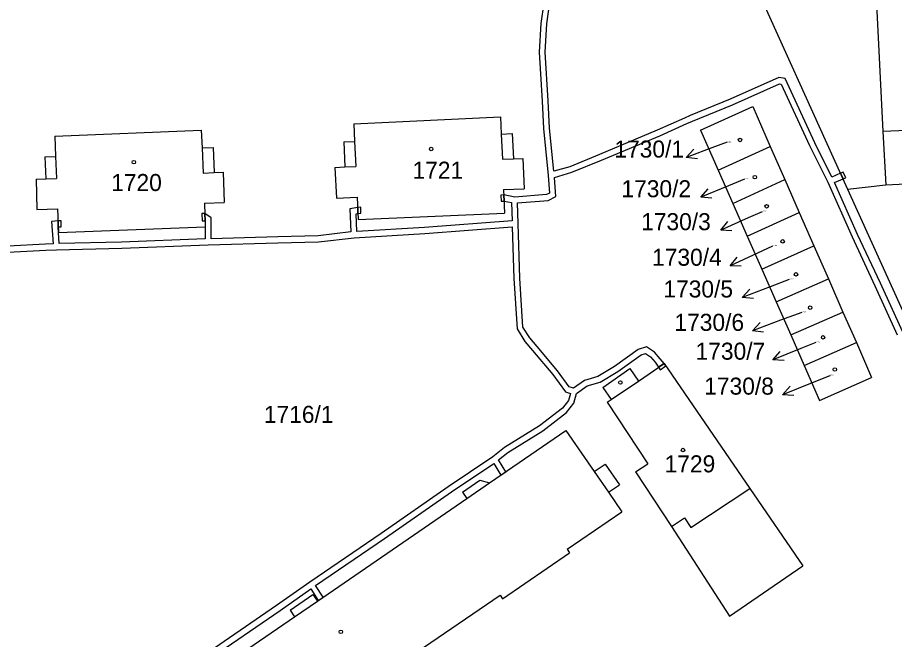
# Model space of a CAD drawing. Extents: x -785744 to -782822, y -1067550 to -1063910.
# Drawn here: x -784485 to -784397.4, y -1064615.4 to -1064553.3 of the extents above; entities that cross this region are included whole.
import ezdxf

# ---------------------------------------------------------------- set-up
doc = ezdxf.new("R2010")
doc.units = 0
for name, color, linetype in [('Hranice parcel', 7, 'Continuous'), ('Parcelní čísla', 7, 'Continuous'), ('Pop_ČP_popisy', 7, 'Continuous'), ('Vnitřní kresba', 7, 'Continuous'), ('Věcná břemena k části', 7, 'Continuous'), ('Značky budov', 7, 'Continuous')]:
    doc.layers.add(name, color=color, linetype=linetype)

msp = doc.modelspace()

# ---------------------------------------------------------------- linework, layer by layer
at = {"layer": 'Hranice parcel'}
for p, q in [((-784399.51, -1064546.62), (-784398.58, -1064564.66)), ((-784398.58, -1064564.66), (-784398.31, -1064569.99))]:
    msp.add_line(p, q, dxfattribs=at)
for points in [[(-784412.61, -1064547.2), (-784402.11, -1064570.41)], [(-784416.8, -1064564.52), (-784411.59, -1064562.17)], [(-784411.59, -1064562.17), (-784409.83, -1064566.17)], [(-784451.42, -1064563.88), (-784436.77, -1064563.18)], [(-784436.77, -1064563.18), (-784436.69, -1064564.92)], [(-784451.42, -1064563.88), (-784451.33, -1064565.65)], [(-784481.26, -1064565.13), (-784466.63, -1064564.51)], [(-784466.63, -1064564.51), (-784466.55, -1064566.29)], [(-784436.69, -1064564.92), (-784435.59, -1064564.87)], [(-784435.59, -1064564.87), (-784435.48, -1064567.38)], [(-784416.8, -1064564.52), (-784415.03, -1064568.53)], [(-784481.26, -1064565.13), (-784481.18, -1064567.15)], [(-784452.4, -1064565.7), (-784451.33, -1064565.65)], [(-784452.4, -1064565.7), (-784452.29, -1064568.19)], [(-784466.55, -1064566.29), (-784465.44, -1064566.24)], [(-784465.44, -1064566.24), (-784465.34, -1064568.75)], [(-784415.03, -1064568.53), (-784409.83, -1064566.17)], [(-784409.83, -1064566.17), (-784408.39, -1064569.44)], [(-784482.25, -1064567.19), (-784481.18, -1064567.15)], [(-784482.25, -1064567.19), (-784482.16, -1064569.38)], [(-784435.48, -1064567.38), (-784434.52, -1064567.34)], [(-784434.52, -1064567.34), (-784434.4, -1064570.37)], [(-784453.29, -1064568.24), (-784452.29, -1064568.19)], [(-784453.29, -1064568.24), (-784453.14, -1064571.31)], [(-784465.34, -1064568.75), (-784464.44, -1064568.71)], [(-784464.44, -1064568.71), (-784464.35, -1064571.74)], [(-784415.03, -1064568.53), (-784413.58, -1064571.83)], [(-784483.13, -1064569.41), (-784482.16, -1064569.38)], [(-784483.13, -1064569.41), (-784483.05, -1064572.46)], [(-784413.58, -1064571.83), (-784408.39, -1064569.44)], [(-784408.39, -1064569.44), (-784406.94, -1064572.75)], [(-784402.11, -1064570.41), (-784398.31, -1064569.99)], [(-784398.31, -1064569.99), (-784388.34, -1064569.48)], [(-784436.45, -1064570.46), (-784434.4, -1064570.37)], [(-784436.45, -1064570.46), (-784436.35, -1064572.8)], [(-784402.11, -1064570.41), (-784395.49, -1064585.04)], [(-784466.32, -1064571.82), (-784464.35, -1064571.74)], [(-784466.32, -1064571.82), (-784466.23, -1064574.18)], [(-784453.14, -1064571.31), (-784451.07, -1064571.21)], [(-784451.07, -1064571.21), (-784450.97, -1064573.43)], [(-784413.58, -1064571.83), (-784412.13, -1064575.12)], [(-784483.05, -1064572.46), (-784480.98, -1064572.39)], [(-784480.98, -1064572.39), (-784480.89, -1064574.73)], [(-784450.97, -1064573.43), (-784436.35, -1064572.8)], [(-784412.13, -1064575.12), (-784406.94, -1064572.75)], [(-784406.94, -1064572.75), (-784405.48, -1064576.06)], [(-784480.89, -1064574.73), (-784466.23, -1064574.18)], [(-784412.13, -1064575.12), (-784410.68, -1064578.41)], [(-784410.68, -1064578.41), (-784405.48, -1064576.06)], [(-784405.48, -1064576.06), (-784404.03, -1064579.37)], [(-784410.68, -1064578.41), (-784409.24, -1064581.68)], [(-784409.24, -1064581.68), (-784404.03, -1064579.37)], [(-784404.03, -1064579.37), (-784402.58, -1064582.69)], [(-784409.24, -1064581.68), (-784407.79, -1064584.97)], [(-784407.79, -1064584.97), (-784402.58, -1064582.69)], [(-784402.58, -1064582.69), (-784401.24, -1064585.73)], [(-784407.79, -1064584.97), (-784406.45, -1064588.02)], [(-784406.45, -1064588.02), (-784401.24, -1064585.73)], [(-784401.24, -1064585.73), (-784399.72, -1064589.21)], [(-784426.56, -1064590.21), (-784423.86, -1064588.33)], [(-784423.86, -1064588.33), (-784423, -1064589.58)], [(-784423, -1064589.58), (-784420.43, -1064587.82)], [(-784420.43, -1064587.82), (-784411.88, -1064600.31)], [(-784406.45, -1064588.02), (-784404.93, -1064591.5)], [(-784404.93, -1064591.5), (-784399.72, -1064589.21)], [(-784426.56, -1064590.21), (-784425.72, -1064591.43)], [(-784426.1, -1064591.69), (-784425.72, -1064591.43)], [(-784426.1, -1064591.69), (-784422.05, -1064597.83)], [(-784437.86, -1064599.74), (-784430.23, -1064594.51)], [(-784430.23, -1064594.51), (-784427.4, -1064598.61)], [(-784427.4, -1064598.61), (-784426.32, -1064597.86)], [(-784426.32, -1064597.86), (-784424.9, -1064599.93)], [(-784423.28, -1064598.63), (-784422.05, -1064597.83)], [(-784423.28, -1064598.63), (-784419.68, -1064604.09)], [(-784440.57, -1064600.67), (-784438.82, -1064599.47)], [(-784438.82, -1064599.47), (-784437.86, -1064599.74)], [(-784425.98, -1064600.68), (-784424.9, -1064599.93)], [(-784440.57, -1064600.67), (-784440.13, -1064601.3)], [(-784425.98, -1064600.68), (-784424.65, -1064602.62)], [(-784411.88, -1064600.31), (-784406.59, -1064608.03)], [(-784455.04, -1064611.54), (-784440.13, -1064601.3)], [(-784430.11, -1064606.36), (-784424.65, -1064602.62)], [(-784419.68, -1064604.09), (-784413.91, -1064613.04)], [(-784436.56, -1064611.31), (-784429.86, -1064606.73)], [(-784430.11, -1064606.36), (-784429.86, -1064606.73)], [(-784413.91, -1064613.04), (-784406.59, -1064608.03)], [(-784457.76, -1064612.46), (-784455.49, -1064610.88)], [(-784455.49, -1064610.88), (-784455.04, -1064611.54)], [(-784447.17, -1064618.04), (-784436.81, -1064610.95)], [(-784436.81, -1064610.95), (-784436.56, -1064611.31)], [(-784472.27, -1064623.36), (-784457.32, -1064613.1)], [(-784457.76, -1064612.46), (-784457.32, -1064613.1)]]:
    msp.add_lwpolyline(points, dxfattribs=at)
at = {"layer": 'Pop_ČP_popisy'}
for p, q in [((-784415.41, -1064566.2), (-784418.218, -1064567.256)), ((-784414, -1064570.07), (-784416.773, -1064571.216)), ((-784412.04, -1064573.29), (-784414.783, -1064574.506)), ((-784411.12, -1064576.8), (-784413.842, -1064578.061)), ((-784409.83, -1064580.16), (-784412.632, -1064581.233)), ((-784408.8, -1064583.51), (-784411.611, -1064584.557)), ((-784406.79, -1064586.33), (-784409.575, -1064587.444)), ((-784405.82, -1064589.82), (-784408.605, -1064590.934))]:
    msp.add_line(p, q, dxfattribs=at)
for points in [[(-784414.15, -1064565.73), (-784415.41, -1064566.2)], [(-784417.106, -1064567.372), (-784418.218, -1064567.256), (-784417.458, -1064566.436)], [(-784412.39, -1064569.41), (-784414, -1064570.07)], [(-784415.657, -1064571.296), (-784416.773, -1064571.216), (-784416.039, -1064570.372)], [(-784410.63, -1064572.67), (-784412.04, -1064573.29)], [(-784413.666, -1064574.558), (-784414.783, -1064574.506), (-784414.071, -1064573.644)], [(-784409.61, -1064576.1), (-784411.12, -1064576.8)], [(-784412.724, -1064578.095), (-784413.842, -1064578.061), (-784413.145, -1064577.187)], [(-784407.93, -1064579.43), (-784409.83, -1064580.16)], [(-784411.519, -1064581.342), (-784412.632, -1064581.233), (-784411.877, -1064580.408)], [(-784406.67, -1064582.72), (-784408.8, -1064583.51)], [(-784410.5, -1064584.677), (-784411.611, -1064584.557), (-784410.849, -1064583.74)], [(-784405.27, -1064585.72), (-784406.79, -1064586.33)], [(-784408.461, -1064587.537), (-784409.575, -1064587.444), (-784408.833, -1064586.609)], [(-784403.9, -1064589.05), (-784405.82, -1064589.82)], [(-784407.491, -1064591.027), (-784408.605, -1064590.934), (-784407.863, -1064590.099)]]:
    msp.add_lwpolyline(points, dxfattribs=at)
at = {"layer": 'Vnitřní kresba'}
msp.add_line((-784388.58, -1064564.19), (-784398.58, -1064564.66), dxfattribs=at)
for points in [[(-784436.69, -1064564.92), (-784436.58, -1064567.43)], [(-784451.33, -1064565.65), (-784451.21, -1064568.14)], [(-784466.55, -1064566.29), (-784466.45, -1064568.8)], [(-784481.18, -1064567.15), (-784481.09, -1064569.34)], [(-784436.58, -1064567.43), (-784435.48, -1064567.38)], [(-784452.29, -1064568.19), (-784451.21, -1064568.14)], [(-784482.16, -1064569.38), (-784481.09, -1064569.34)], [(-784466.45, -1064568.8), (-784465.34, -1064568.75)], [(-784425.72, -1064591.43), (-784423, -1064589.58)], [(-784427.4, -1064598.61), (-784425.98, -1064600.68)], [(-784440.13, -1064601.3), (-784437.86, -1064599.74)], [(-784417.75, -1064604.18), (-784411.88, -1064600.31)], [(-784419.68, -1064604.09), (-784418.38, -1064603.23)], [(-784418.38, -1064603.23), (-784417.75, -1064604.18)], [(-784457.32, -1064613.1), (-784455.04, -1064611.54)]]:
    msp.add_lwpolyline(points, dxfattribs=at)
at = {"layer": 'Věcná břemena k části'}
for points in [[(-784432.45, -1064551.81), (-784432.75, -1064553.86)], [(-784432.15, -1064553.92), (-784431.83, -1064551.73)], [(-784432.75, -1064553.86), (-784432.92, -1064556.73)], [(-784432.32, -1064556.73), (-784432.15, -1064553.92)], [(-784432.92, -1064556.73), (-784432.61, -1064561.62)], [(-784432.01, -1064561.58), (-784432.32, -1064556.73)], [(-784408.99, -1064559.27), (-784413.85, -1064561.43)], [(-784408.34, -1064559.38), (-784408.99, -1064559.27)], [(-784405.37, -1064565.78), (-784408.34, -1064559.38)], [(-784413.61, -1064561.99), (-784408.91, -1064559.89)], [(-784408.91, -1064559.89), (-784408.76, -1064559.92)], [(-784408.76, -1064559.92), (-784405.91, -1064566.04)], [(-784413.85, -1064561.43), (-784417.84, -1064563.07)], [(-784432.61, -1064561.62), (-784432.46, -1064564.36)], [(-784431.86, -1064564.32), (-784432.01, -1064561.58)], [(-784417.6, -1064563.63), (-784413.61, -1064561.99)], [(-784417.84, -1064563.07), (-784418.41, -1064563.32)], [(-784418.41, -1064563.32), (-784421.11, -1064564.53)], [(-784420.87, -1064565.09), (-784418.17, -1064563.86)], [(-784418.17, -1064563.86), (-784417.6, -1064563.63)], [(-784432.46, -1064564.36), (-784431.99, -1064569.05)], [(-784431.43, -1064568.63), (-784431.86, -1064564.32)], [(-784421.11, -1064564.53), (-784426.89, -1064566.96)], [(-784426.67, -1064567.52), (-784420.87, -1064565.09)], [(-784403.68, -1064569.2), (-784405.37, -1064565.78)], [(-784405.91, -1064566.04), (-784404.1, -1064569.71)], [(-784426.89, -1064566.96), (-784429.83, -1064568.17)], [(-784429.63, -1064568.73), (-784426.67, -1064567.52)], [(-784429.83, -1064568.17), (-784431.43, -1064568.63)], [(-784431.99, -1064569.05), (-784431.86, -1064570.8)], [(-784431.37, -1064569.24), (-784429.63, -1064568.73)], [(-784431.24, -1064571.16), (-784431.37, -1064569.24)], [(-784402.82, -1064568.83), (-784403.68, -1064569.2)], [(-784402.29, -1064569.27), (-784402.54, -1064568.71), (-784402.82, -1064568.83)], [(-784402.57, -1064569.39), (-784402.82, -1064568.83)], [(-784402.82, -1064568.83), (-784402.57, -1064569.39), (-784402.29, -1064569.27)], [(-784404.1, -1064569.71), (-784401.67, -1064575.17)], [(-784403.43, -1064569.74), (-784402.57, -1064569.39)], [(-784401.13, -1064574.93), (-784403.43, -1064569.74)], [(-784436.43, -1064570.99), (-784436.73, -1064571)], [(-784436.73, -1064571), (-784436.7, -1064571.62)], [(-784436.43, -1064570.99), (-784436.4, -1064571.61)], [(-784435.33, -1064571.2), (-784436.43, -1064570.99)], [(-784436.4, -1064571.61), (-784436.43, -1064570.99)], [(-784432.16, -1064570.95), (-784435.33, -1064571.2)], [(-784431.86, -1064570.8), (-784432.16, -1064570.95)], [(-784436.7, -1064571.62), (-784436.4, -1064571.61)], [(-784436.4, -1064571.61), (-784435.65, -1064571.75)], [(-784435.65, -1064571.75), (-784435.61, -1064573.57)], [(-784435.05, -1064571.78), (-784432, -1064571.53)], [(-784435.01, -1064573.84), (-784435.05, -1064571.78)], [(-784432, -1064571.53), (-784431.24, -1064571.16)], [(-784466.28, -1064572.84), (-784466.58, -1064572.85), (-784466.55, -1064573.59)], [(-784466.55, -1064573.59), (-784466.25, -1064573.58), (-784466.28, -1064572.84)], [(-784466.28, -1064572.84), (-784466.25, -1064573.58)], [(-784465.65, -1064573.26), (-784466.28, -1064572.84)], [(-784451.02, -1064572.23), (-784451.8, -1064572.39)], [(-784451.8, -1064572.39), (-784451.7, -1064574.69)], [(-784451.18, -1064572.87), (-784451, -1064572.84)], [(-784451.1, -1064574.64), (-784451.18, -1064572.87)], [(-784450.72, -1064572.22), (-784451.02, -1064572.23)], [(-784451, -1064572.84), (-784451.02, -1064572.23)], [(-784451.02, -1064572.23), (-784451, -1064572.84)], [(-784451, -1064572.84), (-784450.7, -1064572.82)], [(-784450.7, -1064572.82), (-784450.72, -1064572.22)], [(-784480.93, -1064573.59), (-784481.6, -1064573.63)], [(-784481.6, -1064573.63), (-784481.43, -1064575.87)], [(-784480.61, -1064574.18), (-784480.63, -1064573.57), (-784480.93, -1064573.59)], [(-784480.91, -1064574.19), (-784480.93, -1064573.59)], [(-784480.93, -1064573.59), (-784480.91, -1064574.19), (-784480.61, -1064574.18)], [(-784466.25, -1064573.58), (-784466.23, -1064574.18)], [(-784465.66, -1064575.36), (-784465.65, -1064573.26)], [(-784435.61, -1064573.57), (-784444.36, -1064574.24)], [(-784480.89, -1064574.73), (-784480.91, -1064574.19)], [(-784466.23, -1064574.18), (-784466.26, -1064575.38)], [(-784444.36, -1064574.24), (-784451.1, -1064574.64)], [(-784444.32, -1064574.84), (-784435.6, -1064574.17)], [(-784435.6, -1064574.17), (-784435.44, -1064579.32)], [(-784434.84, -1064579.3), (-784435.01, -1064573.84)], [(-784480.83, -1064575.85), (-784480.89, -1064574.73)], [(-784466.26, -1064575.38), (-784474.59, -1064575.71)], [(-784459, -1064575.16), (-784465.66, -1064575.36)], [(-784454.96, -1064575.06), (-784459, -1064575.16)], [(-784451.7, -1064574.69), (-784454.96, -1064575.06)], [(-784454.92, -1064575.66), (-784451.36, -1064575.26)], [(-784451.36, -1064575.26), (-784444.32, -1064574.84)], [(-784401.67, -1064575.17), (-784399.38, -1064580.07)], [(-784398.84, -1064579.81), (-784401.13, -1064574.93)], [(-784482.18, -1064575.9), (-784485.96, -1064576.09)], [(-784481.43, -1064575.87), (-784482.18, -1064575.9)], [(-784481.1, -1064576.46), (-784474.57, -1064576.31)], [(-784474.59, -1064575.71), (-784480.83, -1064575.85)], [(-784474.57, -1064576.31), (-784465.95, -1064575.97)], [(-784465.95, -1064575.97), (-784458.98, -1064575.76)], [(-784458.98, -1064575.76), (-784454.92, -1064575.66)], [(-784485.96, -1064576.69), (-784482.16, -1064576.5)], [(-784482.16, -1064576.5), (-784481.1, -1064576.46)], [(-784435.44, -1064579.32), (-784435.1, -1064584.36)], [(-784434.52, -1064584.18), (-784434.84, -1064579.3)], [(-784396.61, -1064584.69), (-784398.84, -1064579.81)], [(-784399.38, -1064580.07), (-784397.15, -1064584.95)], [(-784433.85, -1064585.27), (-784434.52, -1064584.18)], [(-784435.1, -1064584.36), (-784434.33, -1064585.63)], [(-784434.33, -1064585.63), (-784433.57, -1064586.51)], [(-784433.11, -1064586.13), (-784433.85, -1064585.27)], [(-784433.57, -1064586.51), (-784431.55, -1064588.93)], [(-784431.07, -1064588.55), (-784433.11, -1064586.13)], [(-784423.01, -1064586.43), (-784425.38, -1064588.13)], [(-784422.19, -1064586.16), (-784423.01, -1064586.43)], [(-784422.73, -1064586.97), (-784422.29, -1064586.82)], [(-784422.29, -1064586.82), (-784421.8, -1064587.16)], [(-784421.4, -1064586.7), (-784422.19, -1064586.16)], [(-784420.84, -1064587.34), (-784421.4, -1064586.7)], [(-784425.06, -1064588.63), (-784422.73, -1064586.97)], [(-784421.8, -1064587.16), (-784421.32, -1064587.7)], [(-784421.32, -1064587.7), (-784420.99, -1064588.2)], [(-784420.43, -1064587.82), (-784420.84, -1064587.34)], [(-784429.9, -1064590.14), (-784431.07, -1064588.55)], [(-784425.38, -1064588.13), (-784427.05, -1064589.13)], [(-784426.81, -1064589.69), (-784425.06, -1064588.63)], [(-784420.43, -1064587.82), (-784420.99, -1064588.2)], [(-784420.99, -1064588.2), (-784420.43, -1064587.82)], [(-784420.99, -1064588.2), (-784420.82, -1064588.45)], [(-784420.82, -1064588.45), (-784420.26, -1064588.07)], [(-784420.26, -1064588.07), (-784420.43, -1064587.82)], [(-784431.55, -1064588.93), (-784430.28, -1064590.64)], [(-784427.05, -1064589.13), (-784428.38, -1064589.52)], [(-784429.47, -1064590.3), (-784429.9, -1064590.14)], [(-784428.38, -1064589.52), (-784429.47, -1064590.3)], [(-784429.16, -1064590.82), (-784428.12, -1064590.06)], [(-784428.12, -1064590.06), (-784426.81, -1064589.69)], [(-784430.28, -1064590.64), (-784429.78, -1064590.82)], [(-784429.78, -1064590.82), (-784429.97, -1064591.51)], [(-784429.43, -1064591.79), (-784429.16, -1064590.82)], [(-784429.97, -1064591.51), (-784430.58, -1064592.28)], [(-784430.16, -1064592.72), (-784429.43, -1064591.79)], [(-784430.58, -1064592.28), (-784432.87, -1064594.04)], [(-784432.53, -1064594.54), (-784430.16, -1064592.72)], [(-784432.87, -1064594.04), (-784436.36, -1064596.22)], [(-784436.02, -1064596.72), (-784432.53, -1064594.54)], [(-784436.36, -1064596.22), (-784437.53, -1064597.13)], [(-784437.53, -1064597.13), (-784441.98, -1064600.15)], [(-784436.96, -1064597.44), (-784436.02, -1064596.72)], [(-784441.64, -1064600.65), (-784437.44, -1064597.8)], [(-784437.44, -1064597.8), (-784436.74, -1064598.97)], [(-784436.24, -1064598.63), (-784436.96, -1064597.44)], [(-784436.74, -1064598.97), (-784436.24, -1064598.63)], [(-784441.98, -1064600.15), (-784448.67, -1064604.78)], [(-784448.33, -1064605.28), (-784441.64, -1064600.65)], [(-784448.67, -1064604.78), (-784455.8, -1064609.66)], [(-784455.22, -1064609.99), (-784448.33, -1064605.28)], [(-784455.8, -1064609.66), (-784459.11, -1064611.98)], [(-784458.77, -1064612.48), (-784455.71, -1064610.33)], [(-784455.71, -1064610.33), (-784454.96, -1064611.49)], [(-784454.47, -1064611.15), (-784455.22, -1064609.99)], [(-784454.96, -1064611.49), (-784454.47, -1064611.15)], [(-784459.11, -1064611.98), (-784466.37, -1064616.96)], [(-784466.03, -1064617.46), (-784458.77, -1064612.48)]]:
    msp.add_lwpolyline(points, dxfattribs=at)
at = {"layer": 'Značky budov'}
for centre in [(-784412.86, -1064565.5), (-784443.68, -1064566.41), (-784473.37, -1064567.72), (-784411.37, -1064569.22), (-784410.2, -1064572.12), (-784408.59, -1064575.63), (-784407.26, -1064578.92), (-784405.85, -1064582.25), (-784404.56, -1064585.21), (-784403.39, -1064588.42), (-784424.8, -1064589.72), (-784418.54, -1064596.46), (-784452.7, -1064614.62)]:
    msp.add_circle(centre, 0.175, dxfattribs=at)

# ---------------------------------------------------------------- texts
at = {"layer": 'Parcelní čísla'}
for s, height, p in [('1730/1', 0.1, (-784414.15, -1064565.73)), ('1721', 1.7, (-784445.55, -1064569.37)), ('1720', 1.7, (-784475.63, -1064570.6)), ('1730/2', 0.1, (-784412.39, -1064569.41)), ('1730/3', 0.1, (-784410.63, -1064572.67)), ('1730/4', 0.1, (-784409.61, -1064576.1)), ('1730/5', 0.1, (-784407.93, -1064579.43)), ('1730/6', 0.1, (-784406.67, -1064582.72)), ('1730/7', 0.1, (-784405.27, -1064585.72)), ('1730/8', 0.1, (-784403.9, -1064589.05)), ('1716/1', 1.7, (-784460.39, -1064593.75)), ('1729', 1.7, (-784420.38, -1064598.69))]:
    msp.add_text(s, height=height, dxfattribs=at).set_placement(p)
at = {"layer": 'Pop_ČP_popisy'}
for s, p in [('1730/1', (-784425.397, -1064567.26)), ('1730/2', (-784424.691, -1064571.22)), ('1730/3', (-784422.724, -1064574.51)), ('1730/4', (-784421.631, -1064578.06)), ('1730/5', (-784420.503, -1064581.23)), ('1730/6', (-784419.401, -1064584.56)), ('1730/7', (-784417.29, -1064587.44)), ('1730/8', (-784416.426, -1064590.93))]:
    msp.add_text(s, height=1.7, dxfattribs=at).set_placement(p)

doc.saveas('drawing.dxf')
